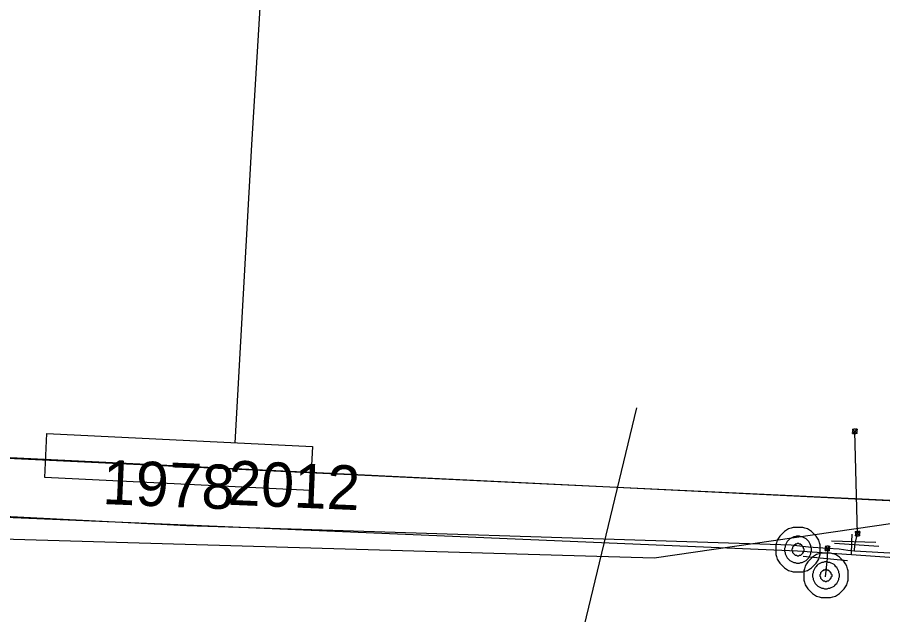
# Model space of a CAD drawing. Extents: x -746464 to -745690, y -1051581 to -1049993.
# Drawn here: x -746018.12 to -745998.59, y -1051022.51 to -1051009.02 of the extents above; entities that cross this region are included whole.
import ezdxf

# ---------------------------------------------------------------- set-up
doc = ezdxf.new("R2010")
doc.units = 0
for name, color, linetype in [('04_CETIN_sdelovaci_podzem', 7, 'Continuous'), ('51_PVaK_kanal_negravitacni_neoverena poloha', 7, 'Continuous'), ('51_PVaK_vodovod_chranicky_objekty', 7, 'Continuous'), ('51_PVaK_vodovod_neoverena poloha_pripojka', 7, 'Continuous'), ('51_PVaK_vodovod_overena poloha_pripojka', 7, 'Continuous'), ('51_PVaK_vodovod_overena poloha_rad', 7, 'Continuous'), ('51_PVaK_vodovod_popisy', 7, 'Continuous'), ('51_PVaK_vodovod_zruseno_neoverena poloha', 7, 'Continuous'), ('51_PVaK_vodovod_zruseno_overena poloha', 7, 'Continuous'), ('55_PREdi_chranicky', 7, 'Continuous'), ('55_PREdi_NN', 7, 'Continuous'), ('55_PREdi_stavby_popisy', 7, 'Continuous')]:
    doc.layers.add(name, color=color, linetype=linetype)

msp = doc.modelspace()

# ---------------------------------------------------------------- linework, layer by layer
at = {"layer": '04_CETIN_sdelovaci_podzem'}
msp.add_lwpolyline([(-745983.89, -1051019.51), (-745987.42, -1051019.51), (-745987.76, -1051020.23), (-745995.21, -1051019.99), (-746003.75, -1051021.23), (-746022.61, -1051020.68)], dxfattribs=at)
at = {"layer": '51_PVaK_kanal_negravitacni_neoverena poloha'}
msp.add_line((-746004.15, -1051017.84), (-746006.21, -1051026.37), dxfattribs=at)
at = {"layer": '51_PVaK_vodovod_chranicky_objekty'}
for p, q in [((-745999.274, -1051018.417), (-745999.172, -1051018.319)), ((-745999.174, -1051018.419), (-745999.272, -1051018.317)), ((-745999.272, -1051018.317), (-745999.272, -1051018.337)), ((-745999.272, -1051018.317), (-745999.252, -1051018.317)), ((-745999.172, -1051018.319), (-745999.192, -1051018.319)), ((-745999.172, -1051018.319), (-745999.172, -1051018.339)), ((-745999.274, -1051018.417), (-745999.274, -1051018.397)), ((-745999.274, -1051018.417), (-745999.254, -1051018.417)), ((-745999.174, -1051018.419), (-745999.194, -1051018.419)), ((-745999.174, -1051018.419), (-745999.174, -1051018.399)), ((-745999.11, -1051020.728), (-745999.212, -1051020.63)), ((-745999.212, -1051020.63), (-745999.212, -1051020.65)), ((-745999.212, -1051020.63), (-745999.192, -1051020.63)), ((-745999.21, -1051020.73), (-745999.112, -1051020.628)), ((-745999.112, -1051020.628), (-745999.132, -1051020.628)), ((-745999.112, -1051020.628), (-745999.112, -1051020.648)), ((-745998.75, -1051020.875), (-745999.75, -1051020.848)), ((-745999.21, -1051020.73), (-745999.21, -1051020.71)), ((-745999.21, -1051020.73), (-745999.19, -1051020.73)), ((-745999.11, -1051020.728), (-745999.13, -1051020.728)), ((-745999.11, -1051020.728), (-745999.11, -1051020.708)), ((-745999.787, -1051020.965), (-745999.895, -1051021.057)), ((-745999.895, -1051021.057), (-745999.893, -1051021.037)), ((-745999.895, -1051021.057), (-745999.875, -1051021.058)), ((-745999.887, -1051020.957), (-745999.889, -1051020.977)), ((-745999.795, -1051021.065), (-745999.887, -1051020.957)), ((-745999.887, -1051020.957), (-745999.867, -1051020.959)), ((-745999.795, -1051021.065), (-745999.815, -1051021.063)), ((-745999.787, -1051020.965), (-745999.807, -1051020.963)), ((-745999.795, -1051021.065), (-745999.794, -1051021.045)), ((-745999.787, -1051020.965), (-745999.789, -1051020.985)), ((-745998.68, -1051020.969), (-745999.68, -1051020.897)), ((-746000.39, -1051021.187), (-745999.39, -1051021.285))]:
    msp.add_line(p, q, dxfattribs=at)
for points in [[(-745999.222, -1051018.318), (-745999.227, -1051018.318), (-745999.232, -1051018.319), (-745999.237, -1051018.32), (-745999.242, -1051018.321), (-745999.247, -1051018.324), (-745999.251, -1051018.327), (-745999.255, -1051018.33), (-745999.259, -1051018.334), (-745999.262, -1051018.338), (-745999.265, -1051018.342), (-745999.268, -1051018.347), (-745999.271, -1051018.352), (-745999.272, -1051018.357), (-745999.273, -1051018.362), (-745999.273, -1051018.367), (-745999.273, -1051018.372), (-745999.272, -1051018.377), (-745999.271, -1051018.382), (-745999.27, -1051018.387), (-745999.267, -1051018.392), (-745999.264, -1051018.396), (-745999.261, -1051018.4), (-745999.257, -1051018.404), (-745999.253, -1051018.407), (-745999.249, -1051018.41), (-745999.244, -1051018.413), (-745999.239, -1051018.416), (-745999.234, -1051018.417), (-745999.229, -1051018.418), (-745999.224, -1051018.418), (-745999.219, -1051018.418), (-745999.214, -1051018.417), (-745999.209, -1051018.416), (-745999.204, -1051018.415), (-745999.199, -1051018.412), (-745999.195, -1051018.409), (-745999.191, -1051018.406), (-745999.187, -1051018.402), (-745999.184, -1051018.398), (-745999.181, -1051018.394), (-745999.178, -1051018.389), (-745999.175, -1051018.384), (-745999.174, -1051018.379), (-745999.173, -1051018.374), (-745999.173, -1051018.369), (-745999.173, -1051018.364), (-745999.174, -1051018.359), (-745999.175, -1051018.354), (-745999.176, -1051018.349), (-745999.179, -1051018.344), (-745999.182, -1051018.34), (-745999.185, -1051018.336), (-745999.189, -1051018.332), (-745999.193, -1051018.329), (-745999.197, -1051018.326), (-745999.202, -1051018.323), (-745999.207, -1051018.32), (-745999.212, -1051018.319), (-745999.217, -1051018.318), (-745999.222, -1051018.318)], [(-746000.005, -1051021.039), (-746000.005, -1051020.994), (-746000.005, -1051020.933), (-746000.02, -1051020.888), (-746000.036, -1051020.827), (-746000.066, -1051020.782), (-746000.096, -1051020.736), (-746000.126, -1051020.706), (-746000.172, -1051020.661), (-746000.202, -1051020.63), (-746000.248, -1051020.6), (-746000.293, -1051020.57), (-746000.354, -1051020.555), (-746000.399, -1051020.539), (-746000.46, -1051020.539), (-746000.505, -1051020.539), (-746000.566, -1051020.539), (-746000.611, -1051020.539), (-746000.657, -1051020.555), (-746000.717, -1051020.57), (-746000.763, -1051020.6), (-746000.808, -1051020.63), (-746000.839, -1051020.661), (-746000.884, -1051020.706), (-746000.914, -1051020.736), (-746000.945, -1051020.782), (-746000.975, -1051020.827), (-746000.99, -1051020.888), (-746001.005, -1051020.933), (-746001.005, -1051020.994), (-746001.005, -1051021.039), (-746001.005, -1051021.1), (-746001.005, -1051021.146), (-746000.99, -1051021.191), (-746000.975, -1051021.252), (-746000.945, -1051021.297), (-746000.914, -1051021.343), (-746000.884, -1051021.373), (-746000.839, -1051021.418), (-746000.808, -1051021.449), (-746000.763, -1051021.479), (-746000.717, -1051021.509), (-746000.657, -1051021.524), (-746000.611, -1051021.539), (-746000.566, -1051021.539), (-746000.505, -1051021.539), (-746000.46, -1051021.539), (-746000.399, -1051021.539), (-746000.354, -1051021.524), (-746000.293, -1051021.509), (-746000.248, -1051021.479), (-746000.202, -1051021.449), (-746000.172, -1051021.418), (-746000.126, -1051021.373), (-746000.096, -1051021.343), (-746000.066, -1051021.297), (-746000.036, -1051021.252), (-746000.02, -1051021.191), (-746000.005, -1051021.146), (-746000.005, -1051021.1), (-746000.005, -1051021.039)], [(-745999.162, -1051020.629), (-745999.167, -1051020.629), (-745999.172, -1051020.63), (-745999.177, -1051020.631), (-745999.182, -1051020.634), (-745999.187, -1051020.637), (-745999.191, -1051020.64), (-745999.195, -1051020.643), (-745999.199, -1051020.647), (-745999.202, -1051020.651), (-745999.205, -1051020.655), (-745999.208, -1051020.66), (-745999.209, -1051020.665), (-745999.21, -1051020.67), (-745999.211, -1051020.675), (-745999.211, -1051020.68), (-745999.211, -1051020.685), (-745999.21, -1051020.69), (-745999.209, -1051020.695), (-745999.206, -1051020.7), (-745999.203, -1051020.705), (-745999.2, -1051020.709), (-745999.197, -1051020.713), (-745999.193, -1051020.717), (-745999.189, -1051020.72), (-745999.185, -1051020.723), (-745999.18, -1051020.726), (-745999.175, -1051020.727), (-745999.17, -1051020.728), (-745999.165, -1051020.729), (-745999.16, -1051020.729), (-745999.155, -1051020.729), (-745999.15, -1051020.728), (-745999.145, -1051020.727), (-745999.14, -1051020.724), (-745999.135, -1051020.721), (-745999.131, -1051020.718), (-745999.127, -1051020.715), (-745999.123, -1051020.711), (-745999.12, -1051020.707), (-745999.117, -1051020.703), (-745999.115, -1051020.698), (-745999.113, -1051020.693), (-745999.112, -1051020.688), (-745999.111, -1051020.683), (-745999.111, -1051020.678), (-745999.111, -1051020.673), (-745999.112, -1051020.668), (-745999.113, -1051020.663), (-745999.116, -1051020.658), (-745999.119, -1051020.653), (-745999.122, -1051020.649), (-745999.125, -1051020.645), (-745999.129, -1051020.641), (-745999.133, -1051020.638), (-745999.137, -1051020.635), (-745999.142, -1051020.633), (-745999.147, -1051020.631), (-745999.152, -1051020.63), (-745999.157, -1051020.629), (-745999.162, -1051020.629)], [(-746000.202, -1051021.039), (-746000.202, -1051021.009), (-746000.217, -1051020.979), (-746000.217, -1051020.949), (-746000.233, -1051020.918), (-746000.248, -1051020.888), (-746000.263, -1051020.858), (-746000.278, -1051020.843), (-746000.308, -1051020.812), (-746000.323, -1051020.797), (-746000.354, -1051020.782), (-746000.384, -1051020.767), (-746000.414, -1051020.752), (-746000.445, -1051020.752), (-746000.475, -1051020.736), (-746000.505, -1051020.736), (-746000.536, -1051020.736), (-746000.566, -1051020.752), (-746000.596, -1051020.752), (-746000.626, -1051020.767), (-746000.657, -1051020.782), (-746000.687, -1051020.797), (-746000.702, -1051020.812), (-746000.733, -1051020.843), (-746000.748, -1051020.858), (-746000.763, -1051020.888), (-746000.778, -1051020.918), (-746000.793, -1051020.949), (-746000.793, -1051020.979), (-746000.808, -1051021.009), (-746000.808, -1051021.039), (-746000.808, -1051021.07), (-746000.793, -1051021.1), (-746000.793, -1051021.13), (-746000.778, -1051021.161), (-746000.763, -1051021.191), (-746000.748, -1051021.221), (-746000.733, -1051021.236), (-746000.702, -1051021.267), (-746000.687, -1051021.282), (-746000.657, -1051021.297), (-746000.626, -1051021.312), (-746000.596, -1051021.327), (-746000.566, -1051021.327), (-746000.536, -1051021.343), (-746000.505, -1051021.343), (-746000.475, -1051021.343), (-746000.445, -1051021.327), (-746000.414, -1051021.327), (-746000.384, -1051021.312), (-746000.354, -1051021.297), (-746000.323, -1051021.282), (-746000.308, -1051021.267), (-746000.278, -1051021.236), (-746000.263, -1051021.221), (-746000.248, -1051021.191), (-746000.233, -1051021.161), (-746000.217, -1051021.13), (-746000.217, -1051021.1), (-746000.202, -1051021.07), (-746000.202, -1051021.039)], [(-746000.369, -1051021.039), (-746000.369, -1051021.024), (-746000.384, -1051021.009), (-746000.384, -1051020.994), (-746000.384, -1051020.979), (-746000.399, -1051020.979), (-746000.399, -1051020.964), (-746000.414, -1051020.949), (-746000.429, -1051020.933), (-746000.445, -1051020.933), (-746000.445, -1051020.918), (-746000.46, -1051020.918), (-746000.475, -1051020.918), (-746000.49, -1051020.903), (-746000.505, -1051020.903), (-746000.52, -1051020.903), (-746000.536, -1051020.918), (-746000.551, -1051020.918), (-746000.566, -1051020.918), (-746000.566, -1051020.933), (-746000.581, -1051020.933), (-746000.596, -1051020.949), (-746000.611, -1051020.964), (-746000.626, -1051020.979), (-746000.626, -1051020.994), (-746000.626, -1051021.009), (-746000.642, -1051021.024), (-746000.642, -1051021.039), (-746000.642, -1051021.055), (-746000.626, -1051021.07), (-746000.626, -1051021.085), (-746000.626, -1051021.1), (-746000.611, -1051021.115), (-746000.596, -1051021.13), (-746000.581, -1051021.146), (-746000.566, -1051021.161), (-746000.551, -1051021.161), (-746000.536, -1051021.161), (-746000.52, -1051021.176), (-746000.505, -1051021.176), (-746000.49, -1051021.176), (-746000.475, -1051021.161), (-746000.46, -1051021.161), (-746000.445, -1051021.161), (-746000.429, -1051021.146), (-746000.414, -1051021.13), (-746000.399, -1051021.115), (-746000.399, -1051021.1), (-746000.384, -1051021.1), (-746000.384, -1051021.085), (-746000.384, -1051021.07), (-746000.369, -1051021.055), (-746000.369, -1051021.039)], [(-745999.891, -1051021.007), (-745999.891, -1051021.012), (-745999.891, -1051021.017), (-745999.89, -1051021.022), (-745999.888, -1051021.027), (-745999.886, -1051021.033), (-745999.883, -1051021.037), (-745999.88, -1051021.041), (-745999.877, -1051021.045), (-745999.873, -1051021.049), (-745999.869, -1051021.052), (-745999.865, -1051021.055), (-745999.86, -1051021.058), (-745999.855, -1051021.059), (-745999.85, -1051021.06), (-745999.845, -1051021.061), (-745999.84, -1051021.061), (-745999.835, -1051021.061), (-745999.83, -1051021.06), (-745999.825, -1051021.058), (-745999.819, -1051021.056), (-745999.815, -1051021.053), (-745999.811, -1051021.05), (-745999.807, -1051021.047), (-745999.803, -1051021.043), (-745999.8, -1051021.039), (-745999.797, -1051021.034), (-745999.794, -1051021.03), (-745999.793, -1051021.025), (-745999.792, -1051021.02), (-745999.791, -1051021.015), (-745999.791, -1051021.01), (-745999.791, -1051021.005), (-745999.792, -1051021), (-745999.794, -1051020.995), (-745999.796, -1051020.989), (-745999.799, -1051020.985), (-745999.802, -1051020.981), (-745999.805, -1051020.977), (-745999.809, -1051020.973), (-745999.813, -1051020.97), (-745999.818, -1051020.967), (-745999.822, -1051020.964), (-745999.827, -1051020.963), (-745999.832, -1051020.961), (-745999.837, -1051020.961), (-745999.842, -1051020.961), (-745999.847, -1051020.961), (-745999.852, -1051020.962), (-745999.857, -1051020.964), (-745999.863, -1051020.966), (-745999.867, -1051020.969), (-745999.871, -1051020.971), (-745999.875, -1051020.975), (-745999.879, -1051020.979), (-745999.882, -1051020.983), (-745999.885, -1051020.987), (-745999.888, -1051020.992), (-745999.889, -1051020.997), (-745999.891, -1051021.002), (-745999.891, -1051021.007)], [(-745999.375, -1051021.62), (-745999.375, -1051021.574), (-745999.375, -1051021.514), (-745999.39, -1051021.468), (-745999.405, -1051021.408), (-745999.435, -1051021.362), (-745999.466, -1051021.317), (-745999.496, -1051021.286), (-745999.542, -1051021.241), (-745999.572, -1051021.211), (-745999.617, -1051021.18), (-745999.663, -1051021.15), (-745999.723, -1051021.135), (-745999.769, -1051021.12), (-745999.829, -1051021.12), (-745999.875, -1051021.12), (-745999.935, -1051021.12), (-745999.981, -1051021.12), (-746000.026, -1051021.135), (-746000.087, -1051021.15), (-746000.132, -1051021.18), (-746000.178, -1051021.211), (-746000.208, -1051021.241), (-746000.254, -1051021.286), (-746000.284, -1051021.317), (-746000.314, -1051021.362), (-746000.345, -1051021.408), (-746000.36, -1051021.468), (-746000.375, -1051021.514), (-746000.375, -1051021.574), (-746000.375, -1051021.62), (-746000.375, -1051021.68), (-746000.375, -1051021.726), (-746000.36, -1051021.771), (-746000.345, -1051021.832), (-746000.314, -1051021.877), (-746000.284, -1051021.923), (-746000.254, -1051021.953), (-746000.208, -1051021.998), (-746000.178, -1051022.029), (-746000.132, -1051022.059), (-746000.087, -1051022.089), (-746000.026, -1051022.105), (-745999.981, -1051022.12), (-745999.935, -1051022.12), (-745999.875, -1051022.12), (-745999.829, -1051022.12), (-745999.769, -1051022.12), (-745999.723, -1051022.105), (-745999.663, -1051022.089), (-745999.617, -1051022.059), (-745999.572, -1051022.029), (-745999.542, -1051021.998), (-745999.496, -1051021.953), (-745999.466, -1051021.923), (-745999.435, -1051021.877), (-745999.405, -1051021.832), (-745999.39, -1051021.771), (-745999.375, -1051021.726), (-745999.375, -1051021.68), (-745999.375, -1051021.62)], [(-745999.572, -1051021.62), (-745999.572, -1051021.589), (-745999.587, -1051021.559), (-745999.587, -1051021.529), (-745999.602, -1051021.498), (-745999.617, -1051021.468), (-745999.632, -1051021.438), (-745999.648, -1051021.423), (-745999.678, -1051021.392), (-745999.693, -1051021.377), (-745999.723, -1051021.362), (-745999.754, -1051021.347), (-745999.784, -1051021.332), (-745999.814, -1051021.332), (-745999.845, -1051021.317), (-745999.875, -1051021.317), (-745999.905, -1051021.317), (-745999.935, -1051021.332), (-745999.966, -1051021.332), (-745999.996, -1051021.347), (-746000.026, -1051021.362), (-746000.057, -1051021.377), (-746000.072, -1051021.392), (-746000.102, -1051021.423), (-746000.117, -1051021.438), (-746000.132, -1051021.468), (-746000.148, -1051021.498), (-746000.163, -1051021.529), (-746000.163, -1051021.559), (-746000.178, -1051021.589), (-746000.178, -1051021.62), (-746000.178, -1051021.65), (-746000.163, -1051021.68), (-746000.163, -1051021.711), (-746000.148, -1051021.741), (-746000.132, -1051021.771), (-746000.117, -1051021.802), (-746000.102, -1051021.817), (-746000.072, -1051021.847), (-746000.057, -1051021.862), (-746000.026, -1051021.877), (-745999.996, -1051021.892), (-745999.966, -1051021.908), (-745999.935, -1051021.908), (-745999.905, -1051021.923), (-745999.875, -1051021.923), (-745999.845, -1051021.923), (-745999.814, -1051021.908), (-745999.784, -1051021.908), (-745999.754, -1051021.892), (-745999.723, -1051021.877), (-745999.693, -1051021.862), (-745999.678, -1051021.847), (-745999.648, -1051021.817), (-745999.632, -1051021.802), (-745999.617, -1051021.771), (-745999.602, -1051021.741), (-745999.587, -1051021.711), (-745999.587, -1051021.68), (-745999.572, -1051021.65), (-745999.572, -1051021.62)], [(-745999.738, -1051021.62), (-745999.738, -1051021.605), (-745999.754, -1051021.589), (-745999.754, -1051021.574), (-745999.754, -1051021.559), (-745999.769, -1051021.559), (-745999.769, -1051021.544), (-745999.784, -1051021.529), (-745999.799, -1051021.514), (-745999.814, -1051021.514), (-745999.814, -1051021.498), (-745999.829, -1051021.498), (-745999.845, -1051021.498), (-745999.86, -1051021.483), (-745999.875, -1051021.483), (-745999.89, -1051021.483), (-745999.905, -1051021.498), (-745999.92, -1051021.498), (-745999.935, -1051021.498), (-745999.935, -1051021.514), (-745999.951, -1051021.514), (-745999.966, -1051021.529), (-745999.981, -1051021.544), (-745999.996, -1051021.559), (-745999.996, -1051021.574), (-745999.996, -1051021.589), (-746000.011, -1051021.605), (-746000.011, -1051021.62), (-746000.011, -1051021.635), (-745999.996, -1051021.65), (-745999.996, -1051021.665), (-745999.996, -1051021.68), (-745999.981, -1051021.695), (-745999.966, -1051021.711), (-745999.951, -1051021.726), (-745999.935, -1051021.741), (-745999.92, -1051021.741), (-745999.905, -1051021.741), (-745999.89, -1051021.756), (-745999.875, -1051021.756), (-745999.86, -1051021.756), (-745999.845, -1051021.741), (-745999.829, -1051021.741), (-745999.814, -1051021.741), (-745999.799, -1051021.726), (-745999.784, -1051021.711), (-745999.769, -1051021.695), (-745999.769, -1051021.68), (-745999.754, -1051021.68), (-745999.754, -1051021.665), (-745999.754, -1051021.65), (-745999.738, -1051021.635), (-745999.738, -1051021.62)]]:
    msp.add_lwpolyline(points, dxfattribs=at)
at = {"layer": '51_PVaK_vodovod_neoverena poloha_pripojka'}
msp.add_line((-745999.16, -1051020.68), (-745999.222, -1051018.369), dxfattribs=at)
at = {"layer": '51_PVaK_vodovod_overena poloha_pripojka'}
for p, q in [((-745999.22, -1051020.93), (-745999.16, -1051020.68)), ((-745999.23, -1051021.07), (-745999.22, -1051020.93))]:
    msp.add_line(p, q, dxfattribs=at)
at = {"layer": '51_PVaK_vodovod_overena poloha_rad'}
for p, q in [((-745999.84, -1051021.01), (-745999.85, -1051021.24)), ((-745999.85, -1051021.24), (-745999.89, -1051021.65))]:
    msp.add_line(p, q, dxfattribs=at)
for points in [[(-745999.84, -1051021.01), (-746000.27, -1051020.98), (-746000.66, -1051020.94), (-746014.3, -1051020.5), (-746027.83, -1051019.81), (-746038.07, -1051020.02), (-746041.31, -1051020), (-746041.42, -1051019.99), (-746041.61, -1051019.98)], [(-745946.44, -1051024.52), (-745946.61, -1051024.51), (-745946.8, -1051024.5), (-745948.71, -1051024.35), (-745948.8, -1051024.33), (-745955.22, -1051023.88), (-745955.39, -1051023.86), (-745964.47, -1051023.01), (-745981.09, -1051022.1), (-745999.23, -1051021.07), (-745999.38, -1051021.06), (-745999.58, -1051021.03), (-745999.84, -1051021.01)]]:
    msp.add_lwpolyline(points, dxfattribs=at)
at = {"layer": '51_PVaK_vodovod_zruseno_neoverena poloha'}
for p, q in [((-745999.29, -1051020.86), (-745999.285, -1051020.688)), ((-745999.298, -1051021.156), (-745999.29, -1051020.86))]:
    msp.add_line(p, q, dxfattribs=at)
at = {"layer": '51_PVaK_vodovod_zruseno_overena poloha'}
msp.add_line((-746000.52, -1051021.07), (-746039.86, -1051019.41), dxfattribs=at)
msp.add_lwpolyline([(-745946.756, -1051024.848), (-745999.298, -1051021.156), (-746000.52, -1051021.07)], dxfattribs=at)
at = {"layer": '55_PREdi_chranicky'}
msp.add_lwpolyline([(-746011.462, -1051018.708), (-746011.511, -1051019.706), (-746017.504, -1051019.413), (-746017.455, -1051018.415), (-746011.462, -1051018.708)], close=True, dxfattribs=at)
at = {"layer": '55_PREdi_NN'}
for points in [[(-746029.221, -1050989.851), (-746029.798, -1050992.984), (-746030.146, -1050994.872), (-746030.876, -1050998.845), (-746031.74, -1051003.504), (-746033.533, -1051012.556), (-746034.422, -1051016.706), (-746033.363, -1051018.26), (-746030.431, -1051018.367), (-745978.926, -1051020.881), (-745968.352, -1051021.304), (-745956.326, -1051021.94), (-745951.022, -1051022.089), (-745932.338, -1051022.282)], [(-746030.987, -1050998.85), (-746034.422, -1051016.706), (-746033.363, -1051018.26), (-745995.737, -1051020.047), (-745994.563, -1051020.101), (-745994.518, -1051019.089)]]:
    msp.add_lwpolyline(points, dxfattribs=at)
at = {"layer": '55_PREdi_stavby_popisy'}
msp.add_lwpolyline([(-746013.202, -1051018.628), (-746012.83, -1051011.901), (-746012.282, -1051002.859)], dxfattribs=at)

# ---------------------------------------------------------------- texts
at = {"layer": '51_PVaK_vodovod_popisy'}
for s, rotation, p in [('1978', 357.5839, (-746016.212, -1051020.007)), ('2012', 357.5866, (-746013.382, -1051020.023))]:
    msp.add_text(s, height=1, rotation=rotation, dxfattribs=at).set_placement(p)

doc.saveas('drawing.dxf')
